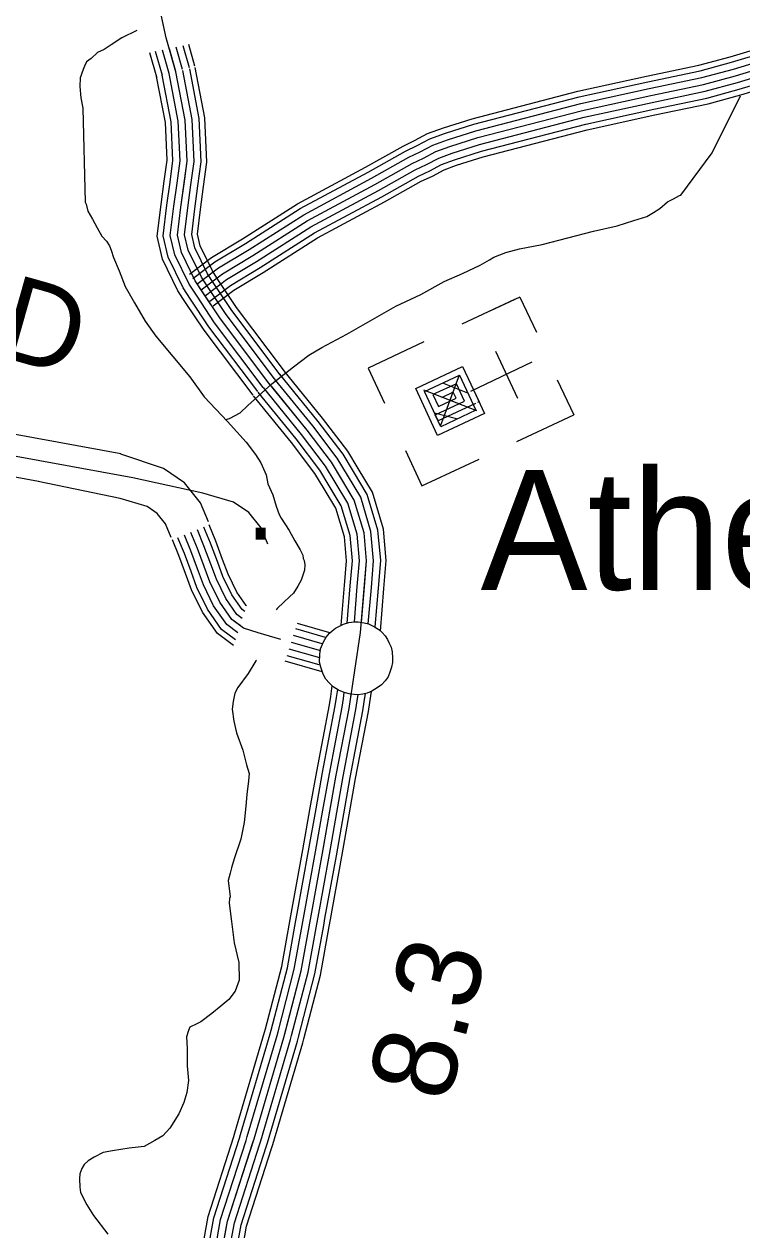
# Model space of a CAD drawing. Extents: x 1551132 to 1791609, y 378168 to 563823.
# Drawn here: x 1646850 to 1650012, y 487298 to 492608 of the extents above; entities that cross this region are included whole.
import ezdxf

# ---------------------------------------------------------------- set-up
doc = ezdxf.new("R2010")
doc.units = 0
for name, color, linetype in [('DESIGN - ROW - Right-of-Way and Easement Labels', 7, 'Continuous'), ('DESIGN - TRAFFIC CONTROL PERMANENT - Signalization', 7, 'Continuous'), ('DESIGN - TRANSPORTATION - Text', 7, 'Continuous'), ('DESIGN - UTILITIES - Cable (Underground) with Text', 7, 'Continuous'), ('SURVEY - CENTERLINE - Preliminary Text', 7, 'Continuous'), ('SURVEY - CONTOURS - Index with Text', 7, 'Continuous'), ('SURVEY - TRANSPORTATION - Roads Text', 7, 'Continuous'), ('SURVEY - VEGETATION - Features with Text', 7, 'Continuous')]:
    doc.layers.add(name, color=color, linetype=linetype)

msp = doc.modelspace()

# ---------------------------------------------------------------- linework, layer by layer
at = {"layer": 'DESIGN - TRANSPORTATION - Text'}
for points in [[(1647346.816, 492579.887), (1647281.068, 492547.003), (1647233.177, 492516.302), (1647202.478, 492495.419), (1647174.237, 492481.91), (1647145.696, 492456.843), (1647125.505, 492441.1), (1647116.288, 492422.608), (1647109.93, 492407.633), (1647096.597, 492371.44), (1647095.705, 492332.756), (1647099.422, 492283.33), (1647108.797, 492237.162), (1647119.954, 491824.218)], [(1647738.364, 490866.035), (1647755.431, 490870.66), (1647801.73, 490896.052), (1647836.129, 490927.603), (1647941.335, 491024.248), (1648036.266, 491099.008), (1648104.898, 491150.109), (1648161.296, 491183.368), (1648271.994, 491241.903), (1648404.916, 491318.147), (1648487.48, 491365.057), (1648598.094, 491417.583), (1648700.775, 491474.226), (1648781.182, 491509.152), (1648859.613, 491546.112), (1648899.904, 491569.579), (1648920.045, 491581.312), (1648972.286, 491602.621), (1649032.443, 491617.805), (1649132.615, 491636.456), (1649359.235, 491695.399), (1649463.483, 491720), (1649535.739, 491743.025), (1649593.93, 491760.242), (1649622.137, 491777.876), (1649650.353, 491795.502), (1649684.727, 491825.053), (1649710.885, 491838.711), (1649737.051, 491852.362), (1649743.234, 491854.178), (1649881.89, 492041.175), (1650006.478, 492292.09)], [(1647119.954, 491824.218), (1647123.129, 491815.451), (1647130.688, 491783.325), (1647152.22, 491748.999), (1647171.695, 491710.707), (1647193.194, 491674.381), (1647212.877, 491652.097), (1647226.602, 491631.888), (1647234.327, 491611.771), (1647243.885, 491579.612), (1647269.092, 491521.218), (1647296.158, 491452.792), (1647337.157, 491380.173), (1647384.04, 491299.463), (1647431.122, 491232.769), (1647580.627, 491054.573), (1647643.392, 490965.646), (1647745.881, 490858.151), (1647828.604, 490766.949), (1647869.845, 490712.339), (1647893.336, 490675.988), (1647904.985, 490649.804), (1647916.51, 490622.654), (1647924.085, 490583.494), (1647945.418, 490535.16), (1647960.742, 490484.909), (1647974.242, 490448.691), (1647982.025, 490432.574), (1648017.266, 490378.047), (1648042.632, 490331.663), (1648066.098, 490293.312), (1648077.773, 490269.128), (1648079.581, 490255.094), (1648083.448, 490245.036), (1648087.198, 490226.969), (1648084.881, 490202.985), (1648070.306, 490159.142), (1648055.973, 490133.316), (1648037.565, 490101.549), (1648019.366, 490085.782), (1647995.066, 490062.098), (1647964.725, 490034.489), (1647960.4, 490028.022)], [(1647873.427, 489806.591), (1647871.644, 489803.574), (1647836.928, 489748.006), (1647792.146, 489686.571), (1647777.813, 489660.745), (1647771.338, 489624.803), (1647766.888, 489590.835), (1647774.188, 489538.692), (1647785.479, 489486.499), (1647814.437, 489410.039), (1647829.57, 489345.779), (1647841.053, 489307.586), (1647838.628, 489275.594), (1647831.828, 489215.642), (1647827.136, 489163.658), (1647820.187, 489091.697), (1647805.212, 489017.845), (1647776.087, 488932.168), (1647763.563, 488892.309), (1647757.655, 488868.375), (1647753.038, 488852.416), (1647748.83, 488836.466)], [(1647748.83, 488836.466), (1647757.921, 488765.031), (1647755.005, 488756.964), (1647753.446, 488736.563), (1647764.363, 488656.344), (1647775.096, 488562.117), (1647795.928, 488475.765), (1647796.887, 488397.688), (1647780.262, 488349.878), (1647751.779, 488312.235), (1647717.413, 488282.685), (1647677.023, 488251.209), (1647628.557, 488213.841), (1647610.466, 488206.083), (1647580.283, 488190.482), (1647574.1, 488176.557), (1647565.734, 488148.648), (1647569.034, 488096.555), (1647568.025, 488020.511), (1647575.158, 487956.359), (1647566.45, 487902.433), (1647553.875, 487858.574), (1647531.226, 487808.839), (1647492.41, 487745.321), (1647461.978, 487711.703), (1647425.745, 487692.186), (1647379.413, 487664.802), (1647313.373, 487657.693), (1647239.283, 487646.701), (1647199.209, 487639.243), (1647158.951, 487617.775), (1647132.76, 487602.117), (1647114.569, 487586.358), (1647104.336, 487568.483), (1647096.019, 487544.574), (1647093.728, 487522.59), (1647095.253, 487486.539), (1647098.928, 487462.471), (1647126.177, 487408.053), (1647155.535, 487361.611), (1647218.383, 487278.683)]]:
    msp.add_lwpolyline(points, dxfattribs=at)
at = {"layer": 'DESIGN - UTILITIES - Cable (Underground) with Text'}
for p, q in [((1649034.53, 491405.277), (1648905.215, 491345.175)), ((1649034.53, 491405.277), (1649106.825, 491250.405)), ((1649011.122, 491394.502), (1648778.892, 491286.039)), ((1648611.612, 491208.06), (1648365.216, 491093.305)), ((1649025.032, 490959.346), (1648928.628, 491166.143)), ((1648365.216, 491093.305), (1648437.511, 490938.249)), ((1649199.188, 491041.8), (1649271.616, 490886.703)), ((1649020.07, 490769.439), (1649271.616, 490886.703)), ((1648530.04, 490729.694), (1648602.385, 490574.822)), ((1648602.385, 490574.822), (1648855.29, 490692.569))]:
    msp.add_line(p, q, dxfattribs=at)
for points in [[(1648834.166, 490998.5), (1648830.249, 490996.608), (1648878.426, 490893.293), (1648671.813, 490796.797), (1648575.442, 491003.685), (1648782.155, 491100.006), (1648854.408, 490944.992), (1648847.317, 490941.692)], [(1649087.203, 491119.105), (1648817.008, 490990.316)], [(1648838.259, 490937.467), (1648673.52, 490860.688), (1648613.375, 490989.828), (1648768.381, 491062.073), (1648840.593, 490907.201), (1648685.62, 490834.772), (1648661.419, 490886.471), (1648790.692, 490946.749), (1648754.524, 491024.24), (1648651.217, 490976.012), (1648675.235, 490924.355), (1648752.85, 490960.44), (1648740.708, 490986.348), (1648689.009, 490962.238)], [(1648767.281, 491062.123), (1648685.229, 490840.006)], [(1648844.285, 490903.984), (1648610.95, 490995.945)], [(1648804.333, 490982.174), (1648695.166, 491026.696)], [(1648755.144, 490869.265), (1648658.427, 490893.946)]]:
    msp.add_lwpolyline(points, dxfattribs=at)
at = {"layer": 'SURVEY - CENTERLINE - Preliminary Text'}
for points in [[(1647928.76, 491026.556), (1647714.949, 491310.33), (1647604.235, 491477.267), (1647543.203, 491601.821), (1647525.787, 491678.014), (1647540.753, 491802.042), (1647568.311, 492004.056), (1647559.703, 492184.302), (1647519.345, 492396.8), (1647476.513, 492547.253), (1647445.614, 492689.615)], [(1647602.218, 492422.392), (1647575.227, 492517.211)], [(1647434.456, 492374.632), (1647404.14, 492481.118)], [(1647459.188, 492381.674), (1647429.406, 492486.293)], [(1647489.004, 492390.158), (1647459.764, 492492.869)], [(1647518.82, 492398.65), (1647490.188, 492499.227)], [(1647548.636, 492407.141), (1647520.545, 492505.786)], [(1647578.452, 492415.625), (1647551.028, 492511.944)], [(1647616.051, 491895.287), (1647630.509, 492001.323), (1647621.426, 492191.603), (1647579.727, 492411.133)], [(1647640.542, 491891.945), (1647655.309, 492000.231), (1647646.026, 492194.511), (1647603.802, 492416.842)], [(1647467.713, 491915.512), (1647480.313, 492007.923), (1647472.38, 492173.977), (1647433.914, 492376.524), (1647434.472, 492374.566)], [(1647493.187, 491912.037), (1647506.112, 492006.789), (1647497.979, 492177.002), (1647458.963, 492382.466), (1647459.197, 492381.632)], [(1647523.903, 491907.854), (1647537.211, 492005.423), (1647528.845, 492180.652), (1647489.154, 492389.633), (1647489.004, 492390.149)], [(1647554.619, 491903.662), (1647568.311, 492004.056), (1647559.703, 492184.302), (1647519.345, 492396.8), (1647518.812, 492398.666)], [(1647585.335, 491899.47), (1647599.41, 492002.689), (1647590.56, 492187.952), (1647549.536, 492403.966)], [(1647561.886, 491382.415), (1647527.978, 491433.541), (1647459.963, 491572.353), (1647436.872, 491673.356), (1647453.755, 491813.226), (1647467.713, 491915.537)], [(1647583.318, 491396.632), (1647550.336, 491446.358), (1647484.362, 491580.995), (1647462.938, 491674.722), (1647479.254, 491809.951), (1647493.187, 491912.062)], [(1647609.151, 491413.766), (1647577.285, 491461.817), (1647513.787, 491591.404), (1647494.362, 491676.373), (1647510.004, 491805.993), (1647523.903, 491907.87)], [(1647634.984, 491430.9), (1647604.235, 491477.267), (1647543.203, 491601.821), (1647525.787, 491678.014), (1647540.753, 491802.042), (1647554.619, 491903.678)], [(1647660.817, 491448.033), (1647631.184, 491492.718), (1647572.619, 491612.238), (1647557.211, 491679.656), (1647571.502, 491798.092), (1647585.335, 491899.487)], [(1647686.649, 491465.167), (1647658.133, 491508.177), (1647602.043, 491622.646), (1647588.635, 491681.306), (1647602.251, 491794.134), (1647616.051, 491895.295)], [(1647707.249, 491478.826), (1647679.616, 491520.494), (1647625.492, 491630.946), (1647613.684, 491682.614), (1647626.759, 491790.984), (1647640.534, 491891.953)], [(1647978.276, 491063.865), (1647765.589, 491346.156), (1647686.641, 491465.175)], [(1647998.017, 491078.741), (1647785.772, 491360.431), (1647707.24, 491478.843)], [(1647904.002, 491007.897), (1647689.632, 491292.421), (1647609.143, 491413.774)], [(1647928.76, 491026.556), (1647714.949, 491310.33), (1647634.975, 491430.908)], [(1647953.518, 491045.215), (1647740.265, 491328.239), (1647660.808, 491448.042)], [(1647858.703, 490973.771), (1647643.309, 491259.645), (1647561.877, 491382.423)], [(1647879.244, 490989.247), (1647664.308, 491274.504), (1647583.31, 491396.64)], [(1647970.801, 491023.964), (1647952.826, 491046.098)], [(1647994.858, 491043.506), (1647976.884, 491065.64)], [(1648300.818, 490637.979), (1648255.452, 490713.156), (1648145.938, 490857.477), (1647994.85, 491043.523)], [(1648014.05, 491059.09), (1647996.075, 491081.224)], [(1648321.976, 490650.755), (1648275.935, 490727.048), (1648165.379, 490872.744), (1648014.041, 491059.107)], [(1647685.622, 487002.093), (1647746.204, 487336.018), (1647863.026, 487699.586), (1647994.474, 488145.131), (1648070.747, 488438.914), (1648114.621, 488680.854), (1648164.753, 488956.794), (1648225.419, 489300.728), (1648281.693, 489594.644), (1648332.275, 489928.636), (1648358.724, 490244.786), (1648347.666, 490366.981), (1648304.784, 490511.426), (1648204.07, 490678.297), (1648097.164, 490819.184), (1647928.76, 491026.556)], [(1647898.611, 490965.338), (1647880.636, 490987.472)], [(1647922.668, 490984.88), (1647904.694, 491007.014)], [(1648221.195, 490589.928), (1648178.379, 490660.872), (1648072.781, 490800.033), (1647922.66, 490984.896)], [(1647946.735, 491004.422), (1647928.76, 491026.556)], [(1648247.736, 490605.945), (1648204.07, 490678.297), (1648097.164, 490819.184), (1647946.726, 491004.439)], [(1648274.277, 490621.962), (1648229.761, 490695.722), (1648121.547, 490838.334), (1647970.792, 491023.981)], [(1647878.644, 490949.121), (1647860.67, 490971.254)], [(1648172.637, 490560.619), (1648131.38, 490628.979), (1648028.166, 490765.008), (1647878.636, 490949.137)], [(1648194.654, 490573.911), (1648152.688, 490643.438), (1648048.39, 490780.891), (1647898.602, 490965.354)], [(1648349.033, 490128.975), (1648358.724, 490244.786), (1648347.666, 490366.981), (1648304.784, 490511.426), (1648247.727, 490605.962)], [(1648379.924, 490126.391), (1648389.84, 490244.894), (1648378.257, 490372.848), (1648333.375, 490524.051), (1648274.268, 490621.979)], [(1648410.815, 490123.808), (1648420.956, 490244.994), (1648408.857, 490378.714), (1648361.958, 490536.677), (1648300.809, 490638.004)], [(1648435.448, 490121.741), (1648445.764, 490245.078), (1648433.248, 490383.39), (1648384.757, 490546.744), (1648321.967, 490650.771)], [(1648261.627, 490136.291), (1648270.677, 490244.486), (1648261.093, 490350.38), (1648223.894, 490475.7), (1648172.629, 490560.636)], [(1648287.251, 490134.141), (1648296.493, 490244.578), (1648286.476, 490355.247), (1648247.611, 490486.175), (1648194.645, 490573.919)], [(1648318.142, 490131.558), (1648327.609, 490244.678), (1648317.076, 490361.114), (1648276.193, 490498.801), (1648221.186, 490589.945)], [(1648246.994, 489961.42), (1648261.627, 490136.3)], [(1648273.535, 489970.17), (1648287.251, 490134.158)], [(1648305.051, 489975.129), (1648318.142, 490131.575)], [(1648336.025, 489973.471), (1648349.033, 490128.991)], [(1648366.591, 489966.929), (1648379.924, 490126.408)], [(1648396.548, 489953.27), (1648410.815, 490123.824)], [(1648419.823, 489935.003), (1648435.448, 490121.766)], [(1648200.786, 489646.179), (1648207.886, 489693.088)], [(1648226.211, 489642.329), (1648231.544, 489677.554)], [(1648256.86, 489637.687), (1648260.868, 489664.179)], [(1648287.509, 489633.045), (1648291.042, 489656.387)], [(1648318.158, 489628.403), (1648322.242, 489655.362)], [(1648348.808, 489623.761), (1648354.349, 489660.329)], [(1648373.249, 489620.061), (1648380.574, 489668.454)], [(1648110.913, 489156.533), (1648139.146, 489316.595), (1648195.22, 489609.461), (1648200.786, 489646.195)], [(1648136.237, 489152.066), (1648164.445, 489311.945), (1648220.577, 489605.119), (1648226.211, 489642.345)], [(1648166.77, 489146.674), (1648194.928, 489306.336), (1648251.135, 489599.877), (1648256.86, 489637.703)], [(1648197.294, 489141.291), (1648225.419, 489300.728), (1648281.693, 489594.644), (1648287.509, 489633.062)], [(1648227.819, 489135.907), (1648255.91, 489295.12), (1648312.25, 489589.411), (1648318.158, 489628.42)], [(1648258.351, 489130.515), (1648286.392, 489289.511), (1648342.808, 489584.169), (1648348.808, 489623.778)], [(1648282.692, 489126.224), (1648310.708, 489285.044), (1648367.174, 489579.994), (1648373.249, 489620.078)], [(1648022.573, 488664.82), (1648028.315, 488696.521), (1648078.414, 488972.253), (1648110.921, 489156.549)], [(1648047.873, 488660.236), (1648053.622, 488691.92), (1648103.721, 488967.719), (1648136.246, 489152.082)], [(1648078.38, 488654.711), (1648084.122, 488686.387), (1648134.237, 488962.261), (1648166.778, 489146.691)], [(1648108.879, 488649.178), (1648114.621, 488680.854), (1648164.753, 488956.794), (1648197.303, 489141.307)], [(1648139.379, 488643.644), (1648145.12, 488675.32), (1648195.269, 488951.327), (1648227.827, 489135.924)], [(1648169.886, 488638.119), (1648175.62, 488669.787), (1648225.785, 488945.869), (1648258.36, 489130.532)], [(1648194.202, 488633.711), (1648199.944, 488665.37), (1648250.11, 488941.51), (1648282.701, 489126.24)], [(1647913.9, 488183.841), (1647985.024, 488457.789), (1648022.573, 488664.845)], [(1647938.792, 488177.382), (1648010.157, 488452.256), (1648047.873, 488660.261)], [(1647968.791, 488169.59), (1648040.448, 488445.581), (1648078.38, 488654.728)], [(1647998.798, 488161.798), (1648070.747, 488438.914), (1648108.879, 488649.194)], [(1648028.806, 488154.007), (1648101.046, 488432.247), (1648139.379, 488643.661)], [(1648058.805, 488146.215), (1648131.337, 488425.572), (1648169.886, 488638.127)], [(1648082.73, 488140.006), (1648155.495, 488420.255), (1648194.202, 488633.719)], [(1647773.937, 487709.045), (1647779.195, 487725.42), (1647909.934, 488168.574), (1647913.909, 488183.866)], [(1647798.42, 487701.178), (1647803.769, 487717.845), (1647934.725, 488161.698), (1647938.8, 488177.399)], [(1647827.927, 487691.694), (1647833.402, 487708.72), (1647964.599, 488153.415), (1647968.799, 488169.607)], [(1647857.443, 487682.211), (1647863.026, 487699.586), (1647994.474, 488145.131), (1647998.807, 488161.815)], [(1647886.959, 487672.727), (1647892.651, 487690.453), (1648024.348, 488136.848), (1648028.814, 488154.023)], [(1647916.467, 487663.244), (1647922.283, 487681.328), (1648054.222, 488128.564), (1648058.814, 488146.231)], [(1647940, 487655.677), (1647945.899, 487674.044), (1648078.047, 488121.956), (1648082.738, 488140.015)], [(1647635.556, 487217.499), (1647660.931, 487357.361), (1647773.945, 487709.062)], [(1647660.856, 487212.907), (1647685.93, 487351.102), (1647798.428, 487701.195)], [(1647691.364, 487207.373), (1647716.063, 487343.56), (1647827.936, 487691.711)], [(1647721.863, 487201.84), (1647746.204, 487336.018), (1647857.452, 487682.228)], [(1647752.362, 487196.307), (1647776.345, 487328.477), (1647886.967, 487672.744)], [(1647782.87, 487190.773), (1647806.478, 487320.935), (1647916.475, 487663.26)], [(1647807.186, 487186.356), (1647830.51, 487314.926), (1647940.008, 487655.694)]]:
    msp.add_lwpolyline(points, dxfattribs=at)
at = {"layer": 'SURVEY - CONTOURS - Index with Text'}
for points in [[(1647701.74, 490240.702), (1647671.557, 490321.838), (1647642.091, 490393.139)], [(1647724.906, 490249.327), (1647694.565, 490330.871), (1647664.933, 490402.581)], [(1647585.526, 490197.468), (1647556.11, 490276.52), (1647527.494, 490345.788)], [(1647614.584, 490208.276), (1647584.976, 490287.853), (1647556.143, 490357.622)], [(1647980.991, 489898.477), (1647880.961, 489926.944), (1647817.12, 489947.411), (1647765.413, 489985.804), (1647712.006, 490062.256), (1647668.874, 490151.25), (1647613.834, 490299.179), (1647584.793, 490369.464)], [(1647643.633, 490219.085), (1647613.834, 490299.179), (1647584.793, 490369.464)], [(1647672.682, 490229.893), (1647642.691, 490310.504), (1647613.442, 490381.306)], [(1647561.427, 490188.492), (1647532.169, 490267.128), (1647503.728, 490335.963)], [(1647822.112, 490020.921), (1647810.462, 490029.572), (1647765.647, 490093.732), (1647725.956, 490175.634), (1647701.74, 490240.719)], [(1647830.237, 490045.68), (1647828.429, 490047.022), (1647787.038, 490106.274), (1647748.705, 490185.359), (1647724.906, 490249.336)], [(1647772.58, 489871.226), (1647701.673, 489923.877), (1647636.108, 490017.73), (1647588.118, 490116.749), (1647561.427, 490188.517)], [(1647781.946, 489896.31), (1647720.364, 489942.036), (1647658.366, 490030.78), (1647611.792, 490126.866), (1647585.526, 490197.484)], [(1647791.779, 489927.619), (1647742.889, 489963.92), (1647685.182, 490046.522), (1647640.333, 490139.058), (1647614.575, 490208.293)], [(1647801.596, 489958.937), (1647765.413, 489985.804), (1647712.006, 490062.256), (1647668.874, 490151.25), (1647643.633, 490219.101)], [(1647811.387, 489990.279), (1647787.938, 490007.688), (1647738.831, 490077.99), (1647697.415, 490163.442), (1647672.691, 490229.91)], [(1648197.503, 489927.019), (1648054.498, 489967.72)], [(1648163.704, 489878.718), (1648037.182, 489914.719)], [(1648178.595, 489906.71), (1648046.84, 489944.203)], [(1648156.921, 489848.409), (1648027.507, 489885.235)], [(1648150.396, 489785.799), (1648008.449, 489826.2)], [(1648153.212, 489817.233), (1648017.966, 489855.726)], [(1648163.687, 489755.298), (1648000.516, 489801.724)]]:
    msp.add_lwpolyline(points, dxfattribs=at)
at = {"layer": 'SURVEY - TRANSPORTATION - Roads Text'}
for points in [[(1647275.909, 490715.906), (1646803.153, 490802.199), (1646414.321, 490907.844), (1645931.074, 491044.855), (1645449.852, 491195.234), (1645141.459, 491310.128), (1645043.428, 491323.904), (1644915.739, 491347.588), (1644905.681, 491353.429), (1644824.742, 491467.274), (1644659.804, 491703.355), (1644509.383, 491851.842), (1644321.904, 492003.038), (1644233.898, 492119.341), (1644104.867, 492351.33), (1643935.863, 492724.656), (1643704.744, 493145.642)], [(1647923.693, 490317.879), (1647893.835, 490390.148), (1647840.345, 490456.583), (1647772.705, 490503.101), (1647637.008, 490542.077), (1647329.524, 490610.27), (1646782.287, 490710.155), (1646389.096, 490816.983), (1645904.149, 490954.478), (1645419.311, 491105.99), (1645118.168, 491218.184), (1645028.262, 491230.818), (1644882.474, 491257.852), (1644840.658, 491282.169), (1644747.668, 491412.948), (1644587.439, 491642.295), (1644446.509, 491781.407), (1644253.705, 491936.902), (1644154.716, 492067.722), (1644020.578, 492308.895), (1643851.465, 492682.455), (1643628.596, 493088.407)], [(1646913.6, 490593.977), (1646762.221, 490621.611), (1646364.838, 490729.572), (1645878.25, 490867.534), (1645389.928, 491020.138), (1645095.76, 491129.732), (1645013.679, 491141.266), (1644850.474, 491171.533), (1644778.101, 491213.617), (1644673.528, 491360.688), (1644517.824, 491583.552), (1644386.027, 491713.655), (1644188.099, 491873.284), (1644078.543, 492018.063), (1643939.488, 492268.069), (1643770.275, 492641.862), (1643555.347, 493033.347)], [(1647578.31, 491507.026), (1647676.075, 491580.62), (1647812.038, 491662.606), (1648053.882, 491816.593), (1648354.051, 491977.739), (1648519.472, 492070.808), (1648570.512, 492094.476), (1648627.886, 492125.36), (1648697.934, 492151.402), (1648824.648, 492191.062), (1649289.795, 492311.715), (1649592.572, 492378.033), (1649823.075, 492426.402), (1649959.921, 492463.503), (1650243.981, 492549.322)], [(1647593.168, 491487.284), (1647689.924, 491560.103), (1647825.063, 491641.597), (1648066.382, 491795.243), (1648365.959, 491956.072), (1648530.746, 492048.791), (1648581.579, 492072.358), (1648638.102, 492102.793), (1648705.934, 492128.01), (1648831.448, 492167.286), (1649295.545, 492287.664), (1649597.755, 492353.866), (1649828.849, 492402.359), (1649966.729, 492439.744), (1650251.081, 492525.646)], [(1647611.809, 491462.509), (1647707.299, 491534.377), (1647841.387, 491615.238), (1648082.065, 491768.475), (1648380.892, 491928.905), (1648544.888, 492021.182), (1648595.462, 492044.624), (1648650.91, 492074.475), (1648715.967, 492098.667), (1648839.972, 492137.477), (1649302.753, 492257.514), (1649604.255, 492323.549), (1649836.099, 492372.208), (1649975.271, 492409.935), (1650259.981, 492495.954)], [(1647630.451, 491437.741), (1647724.665, 491508.652), (1647857.72, 491588.887), (1648097.74, 491741.708), (1648395.824, 491901.737), (1648559.029, 491993.565), (1648609.336, 492016.89), (1648663.718, 492046.166), (1648726.008, 492069.325), (1648848.497, 492107.659), (1649309.961, 492227.354), (1649610.754, 492293.24), (1649843.341, 492342.049), (1649983.812, 492380.134), (1650268.889, 492466.261)], [(1647630.451, 491437.741), (1647724.665, 491508.652), (1647857.72, 491588.887), (1648097.74, 491741.708), (1648395.824, 491901.737), (1648559.029, 491993.565), (1648609.336, 492016.89), (1648663.718, 492046.166), (1648726.008, 492069.325), (1648848.497, 492107.659), (1649309.961, 492227.354), (1649610.754, 492293.24), (1649843.341, 492342.049), (1649983.812, 492380.134), (1650268.889, 492466.261)], [(1647630.451, 491437.741), (1647724.665, 491508.652), (1647857.72, 491588.887), (1648097.74, 491741.708), (1648395.824, 491901.737), (1648559.029, 491993.565), (1648609.336, 492016.89), (1648663.718, 492046.166), (1648726.008, 492069.325), (1648848.497, 492107.659), (1649309.961, 492227.354), (1649610.754, 492293.24), (1649843.341, 492342.049), (1649983.812, 492380.134), (1650268.889, 492466.261)], [(1647649.092, 491412.974), (1647742.031, 491482.926), (1647874.053, 491562.536), (1648113.414, 491714.941), (1648410.757, 491874.57), (1648573.17, 491965.947), (1648623.211, 491989.156), (1648676.526, 492017.857), (1648736.05, 492039.983), (1648857.022, 492077.842), (1649317.17, 492197.195), (1649617.254, 492262.931), (1649850.582, 492311.89), (1649992.354, 492350.333), (1650277.797, 492436.569)], [(1647667.733, 491388.198), (1647759.406, 491457.2), (1647890.378, 491536.177), (1648129.097, 491688.173), (1648425.69, 491847.402), (1648587.312, 491938.338), (1648637.094, 491961.422), (1648689.334, 491989.54), (1648746.083, 492010.64), (1648865.547, 492048.033), (1649324.378, 492167.045), (1649623.754, 492232.613), (1649857.832, 492281.739), (1650000.895, 492320.524), (1650286.697, 492406.876)], [(1647683.199, 491367.656), (1647773.814, 491435.858), (1647903.928, 491514.319), (1648142.097, 491665.964), (1648438.082, 491824.86), (1648599.045, 491915.429), (1648648.61, 491938.413), (1648699.959, 491966.056), (1648754.408, 491986.298), (1648872.622, 492023.299), (1649330.361, 492142.027), (1649629.146, 492207.471), (1649863.84, 492256.722), (1650007.978, 492295.798), (1650294.088, 492382.242)], [(1647662.124, 490415.298), (1647627.075, 490500.117), (1647556.419, 490587.869), (1647464.771, 490650.904), (1647275.625, 490714.297)], [(1647498.511, 490347.096), (1647473.645, 490407.298), (1647436.663, 490453.216), (1647392.122, 490483.85), (1647273.3, 490517.984), (1646912.784, 490594.236)]]:
    msp.add_lwpolyline(points, dxfattribs=at)
at = {"layer": 'SURVEY - VEGETATION - Features with Text'}
msp.add_lwpolyline([(1648195.486, 489925.819), (1648207.12, 489935.869), (1648222.028, 489947.911), (1648238.902, 489957.162), (1648257.668, 489965.654), (1648281.409, 489972.954), (1648303.817, 489975.221), (1648321.775, 489975.596), (1648348.675, 489971.895), (1648367.107, 489966.304), (1648381.782, 489959.629), (1648398.923, 489950.453), (1648412.798, 489941.178), (1648427.356, 489928.869), (1648440.497, 489913.902), (1648450.422, 489898.185), (1648458.447, 489881.46), (1648466.513, 489864.693), (1648471.305, 489843.509), (1648473.388, 489816.033), (1648472.388, 489796.883), (1648468.847, 489775.649), (1648461.338, 489753.357), (1648454.055, 489733.773), (1648440.347, 489715.989), (1648423.948, 489698.205), (1648405.215, 489684.605), (1648382.465, 489670.863), (1648361.832, 489662.162), (1648341.975, 489657.471), (1648320.642, 489654.671), (1648288.092, 489656.596), (1648259.926, 489664.021), (1648235.319, 489675.354), (1648212.336, 489689.871), (1648193.486, 489706.897), (1648179.045, 489723.822), (1648167.337, 489745.056), (1648157.587, 489776.015), (1648152.121, 489797.799), (1648153.471, 489831.083), (1648156.429, 489857.367), (1648168.52, 489887.885), (1648181.112, 489908.727)], close=True, dxfattribs=at)

# ---------------------------------------------------------------- texts
at = {"layer": 'DESIGN - ROW - Right-of-Way and Easement Labels'}
msp.add_text('BEND', height=369.9925, rotation=344.170744, dxfattribs=at).set_placement((1645737.07, 491429.357))
at = {"layer": 'DESIGN - TRAFFIC CONTROL PERMANENT - Signalization'}
msp.add_text('8.3', height=370.0085, rotation=75.444864, dxfattribs=at).set_placement((1648717.366, 487850.595))
at = {"layer": 'DESIGN - UTILITIES - Cable (Underground) with Text'}
msp.add_text('.', height=343.192, rotation=0.000031, dxfattribs=at).set_placement((1647828.262, 490337.338))
at = {"layer": 'SURVEY - VEGETATION - Features with Text'}
msp.add_text('Athendale', height=527.9876, rotation=0.000031, dxfattribs=at).set_placement((1648861.238, 490116.174))

doc.saveas('drawing.dxf')
